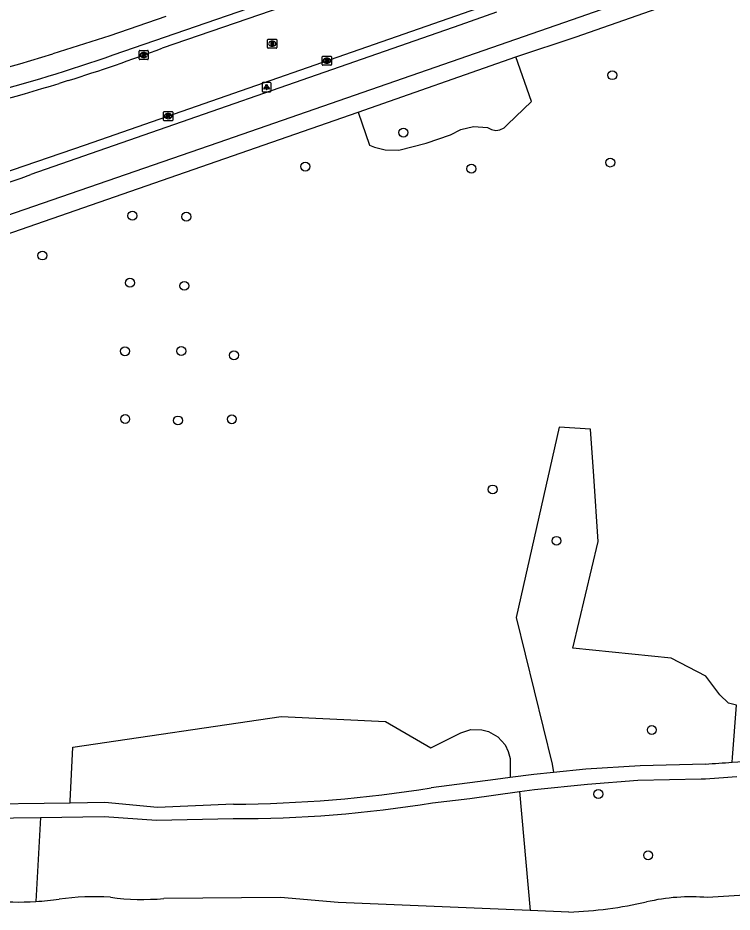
# Model space of a CAD drawing. Extents: x 159822 to 160765, y 380693 to 381634.
# Drawn here: x 160192.8 to 160271.1, y 380759.8 to 380857.8 of the extents above; entities that cross this region are included whole.
import ezdxf

# ---------------------------------------------------------------- set-up
doc = ezdxf.new("R2010")
doc.units = 0
for name, color, linetype in [('IMGEO_Boom', 7, 'Continuous'), ('IMGEO_Fietspad_gesloten', 7, 'Continuous'), ('IMGEO_Gemengd_bos', 7, 'Continuous'), ('IMGEO_Groenvoorziening', 7, 'Continuous'), ('IMGEO_Kolk', 7, 'Continuous'), ('IMGEO_Lichtpunt', 7, 'Continuous'), ('IMGEO_Loofbos', 7, 'Continuous'), ('IMGEO_Rijbaan_lokaal_gesloten', 7, 'Continuous'), ('IMGEO_Rioolput', 7, 'Continuous'), ('IMGEO_Voetpad_halfverhard', 7, 'Continuous'), ('IMGEO_Voetpad_open', 7, 'Continuous'), ('IMGEO_Waterloop', 7, 'Continuous')]:
    doc.layers.add(name, color=color, linetype=linetype)

msp = doc.modelspace()

# ---------------------------------------------------------------- linework, layer by layer
at = {"layer": 'IMGEO_Boom'}
for centre in [(160257.997, 380851.492), (160235.089, 380845.202), (160224.342, 380841.476), (160242.547, 380841.242), (160257.765, 380841.918), (160205.378, 380836.096), (160211.294, 380835.987), (160195.511, 380831.728), (160205.11, 380828.744), (160211.078, 380828.407), (160204.563, 380821.238), (160210.732, 380821.258), (160216.51, 380820.793), (160204.587, 380813.811), (160216.278, 380813.784), (160210.376, 380813.651), (160244.878, 380806.088), (160251.875, 380800.463), (160262.323, 380779.735), (160256.468, 380772.709), (160261.921, 380765.997)]:
    msp.add_circle(centre, 0.489, dxfattribs=at)
at = {"layer": 'IMGEO_Fietspad_gesloten'}
for points in [[(160185.448, 380834.002), (160214.797, 380844.116), (160254.484, 380857.89), (160313.244, 380878.473)], [(160203.278, 380853.707), (160245.35, 380868.231), (160257.939, 380872.612), (160258.032, 380872.366)], [(160245.306, 380858.382), (160241.26, 380856.971), (160194.251, 380840.623)], [(160209.034, 380857.925), (160202.886, 380855.8), (160196.659, 380853.844)]]:
    msp.add_lwpolyline(points, dxfattribs=at)
for centre, radius, start, end in [((160143.865, 381024.077), 180.433, 279.67863, 289.22501), ((160144.902, 381019.606), 173.655, 280.67312, 287.34019), ((160138.19, 380991.806), 161.243, 283.75844, 290.34561)]:
    msp.add_arc(centre, radius, start, end, dxfattribs=at)
at = {"layer": 'IMGEO_Gemengd_bos'}
msp.add_lwpolyline([(160198.553, 380771.72), (160198.562, 380771.923), (160198.831, 380777.86), (160221.683, 380781.2), (160233.128, 380780.662), (160238.099, 380777.765), (160241.395, 380779.422), (160242.499, 380779.771), (160243.677, 380779.765), (160244.436, 380779.558), (160245.453, 380778.964), (160246.237, 380778.085), (160246.59, 380777.382), (160246.79, 380776.621), (160246.784, 380775.443), (160246.802, 380774.521)], dxfattribs=at)
at = {"layer": 'IMGEO_Groenvoorziening'}
msp.add_lwpolyline([(160230.145, 380847.428), (160231.354, 380843.836), (160231.909, 380843.599), (160233.078, 380843.305), (160234.579, 380843.289), (160237.598, 380844.027), (160240.251, 380844.964), (160241.397, 380845.541), (160242.759, 380845.884), (160244.318, 380845.749), (160244.739, 380845.527), (160245.207, 380845.446), (160245.678, 380845.514), (160246.127, 380845.74), (160246.491, 380846.097), (160249.122, 380848.609), (160247.431, 380853.502)], dxfattribs=at)
at = {"layer": 'IMGEO_Kolk'}
for p, q in [((160206.121, 380853.277), (160206.121, 380854.129)), ((160206.196, 380854.203), (160207.048, 380854.203)), ((160206.609, 380853.983), (160206.634, 380853.983)), ((160207.122, 380854.129), (160207.122, 380853.277)), ((160226.193, 380852.648), (160226.193, 380853.5)), ((160226.268, 380853.574), (160227.12, 380853.574)), ((160227.194, 380853.5), (160227.194, 380852.648)), ((160207.048, 380853.203), (160206.196, 380853.203)), ((160206.632, 380853.423), (160206.607, 380853.423)), ((160227.12, 380852.574), (160226.268, 380852.574)), ((160226.704, 380852.794), (160226.679, 380852.794)), ((160226.681, 380853.354), (160226.706, 380853.354)), ((160208.794, 380846.58), (160208.794, 380847.432)), ((160208.869, 380847.506), (160209.721, 380847.506)), ((160209.305, 380846.726), (160209.28, 380846.726)), ((160209.282, 380847.286), (160209.307, 380847.286)), ((160209.795, 380847.432), (160209.795, 380846.58)), ((160209.721, 380846.506), (160208.869, 380846.506))]:
    msp.add_line(p, q, dxfattribs=at)
for points in [[(160206.121, 380853.277), (160206.121, 380854.129)], [(160206.196, 380854.203), (160207.048, 380854.203)], [(160206.442, 380853.903), (160206.565, 380853.903), (160206.565, 380853.752), (160206.695, 380853.903), (160206.859, 380853.903), (160206.713, 380853.752), (160206.866, 380853.503), (160206.714, 380853.503), (160206.629, 380853.667), (160206.565, 380853.6), (160206.565, 380853.503), (160206.442, 380853.503), (160206.442, 380853.903)], [(160207.122, 380854.129), (160207.122, 380853.277)], [(160226.193, 380852.648), (160226.193, 380853.5)], [(160226.268, 380853.574), (160227.12, 380853.574)], [(160227.194, 380853.5), (160227.194, 380852.648)], [(160207.048, 380853.203), (160206.196, 380853.203)], [(160227.12, 380852.574), (160226.268, 380852.574)], [(160226.514, 380853.274), (160226.637, 380853.274), (160226.637, 380853.123), (160226.767, 380853.274), (160226.931, 380853.274), (160226.785, 380853.123), (160226.938, 380852.874), (160226.786, 380852.874), (160226.701, 380853.038), (160226.637, 380852.971), (160226.637, 380852.874), (160226.514, 380852.874), (160226.514, 380853.274)], [(160208.794, 380846.58), (160208.794, 380847.432)], [(160208.869, 380847.506), (160209.721, 380847.506)], [(160209.115, 380847.206), (160209.238, 380847.206), (160209.238, 380847.055), (160209.368, 380847.206), (160209.532, 380847.206), (160209.386, 380847.055), (160209.539, 380846.806), (160209.387, 380846.806), (160209.302, 380846.97), (160209.238, 380846.903), (160209.238, 380846.806), (160209.115, 380846.806), (160209.115, 380847.206)], [(160209.795, 380847.432), (160209.795, 380846.58)], [(160209.721, 380846.506), (160208.869, 380846.506)]]:
    msp.add_lwpolyline(points, dxfattribs=at)
for centre, start, end in [((160206.198, 380854.127), 91.55205, 178.44795), ((160206.198, 380854.127), 91.55205, 178.44795), ((160207.046, 380854.127), 1.55205, 88.44795), ((160207.046, 380854.127), 1.55205, 88.44795), ((160226.27, 380853.498), 91.55205, 178.44795), ((160226.27, 380853.498), 91.55205, 178.44795), ((160227.118, 380853.498), 1.55205, 88.44795), ((160227.118, 380853.498), 1.55205, 88.44795), ((160206.198, 380853.279), 181.55205, 268.44795), ((160206.198, 380853.279), 181.55205, 268.44795), ((160207.046, 380853.279), 271.55205, 358.44795), ((160207.046, 380853.279), 271.55205, 358.44795), ((160226.27, 380852.65), 181.55205, 268.44795), ((160226.27, 380852.65), 181.55205, 268.44795), ((160227.118, 380852.65), 271.55205, 358.44795), ((160227.118, 380852.65), 271.55205, 358.44795), ((160208.871, 380847.43), 91.55205, 178.44795), ((160208.871, 380847.43), 91.55205, 178.44795), ((160208.871, 380846.582), 181.55205, 268.44795), ((160208.871, 380846.582), 181.55205, 268.44795), ((160209.719, 380847.43), 1.55205, 88.44795), ((160209.719, 380847.43), 1.55205, 88.44795), ((160209.719, 380846.582), 271.55205, 358.44795), ((160209.719, 380846.582), 271.55205, 358.44795)]:
    msp.add_arc(centre, 0.0765, start, end, dxfattribs=at)
for centre, major_axis, ratio, start_param, end_param in [((160206.608, 380853.703), (-0.387, 0.002), 0.722429, 4.712389, 7.853982), ((160206.633, 380853.703), (-0.39, 0.002), 0.717154, 1.570796, 4.712389), ((160226.68, 380853.074), (-0.387, 0.002), 0.722429, 4.712389, 7.853982), ((160226.705, 380853.074), (-0.39, 0.002), 0.717154, 1.570796, 4.712389), ((160209.281, 380847.006), (-0.387, 0.002), 0.722429, 4.712389, 7.853982), ((160209.306, 380847.006), (-0.39, 0.002), 0.717154, 1.570796, 4.712389)]:
    msp.add_ellipse(centre, major_axis=major_axis, ratio=ratio, start_param=start_param, end_param=end_param, dxfattribs=at)
at = {"layer": 'IMGEO_Lichtpunt'}
for p, q in [((160219.59, 380850.585), (160219.59, 380849.778)), ((160219.59, 380850.585), (160219.59, 380849.778)), ((160220.492, 380850.68), (160219.684, 380850.68)), ((160220.492, 380850.68), (160219.684, 380850.68)), ((160220.586, 380849.778), (160220.586, 380850.585)), ((160220.586, 380849.778), (160220.586, 380850.585)), ((160219.684, 380849.684), (160220.492, 380849.684)), ((160219.684, 380849.684), (160220.492, 380849.684))]:
    msp.add_line(p, q, dxfattribs=at)
for points in [[(160219.964, 380850.249), (160220.003, 380850.221), (160219.815, 380849.959), (160219.777, 380849.986), (160219.964, 380850.249)], [(160220.066, 380850.201), (160220.113, 380850.201), (160220.113, 380849.879), (160220.066, 380849.879), (160220.066, 380850.201)], [(160220.176, 380850.221), (160220.214, 380850.248), (160220.401, 380849.986), (160220.362, 380849.958), (160220.176, 380850.221)]]:
    msp.add_lwpolyline(points, dxfattribs=at)
msp.add_circle((160220.089, 380850.383), 0.0994, dxfattribs=at)
for centre, start, end in [((160219.684, 380850.585), 90, 180), ((160219.684, 380850.585), 90, 180), ((160220.492, 380850.585), 0, 90), ((160220.492, 380850.585), 0, 90), ((160219.684, 380849.778), 180, 270), ((160219.684, 380849.778), 180, 270), ((160220.492, 380849.778), 270, 0), ((160220.492, 380849.778), 270, 360)]:
    msp.add_arc(centre, 0.0946, start, end, dxfattribs=at)
at = {"layer": 'IMGEO_Loofbos'}
for points in [[(160271.129, 380776.194), (160271.169, 380776.71), (160271.626, 380782.449), (160270.736, 380782.673), (160269.779, 380783.569), (160268.258, 380785.643), (160264.453, 380787.604), (160253.683, 380788.703), (160256.456, 380800.372), (160255.961, 380807.559), (160255.609, 380812.682), (160252.155, 380812.905), (160247.434, 380792.06), (160251.392, 380775.974), (160251.547, 380775.081)], [(160247.834, 380772.978), (160248.981, 380759.949)], [(160195.292, 380770.142), (160194.802, 380760.938)]]:
    msp.add_lwpolyline(points, dxfattribs=at)
at = {"layer": 'IMGEO_Rijbaan_lokaal_gesloten'}
for points in [[(160259.13, 380871.851), (160245.892, 380867.232), (160208.628, 380854.439)], [(160184.195, 380838.372), (160200.245, 380843.851), (160244.942, 380859.44)], [(160198.344, 380850.906), (160197.335, 380850.599)]]:
    msp.add_lwpolyline(points, dxfattribs=at)
for centre, radius, start, end in [((160138.186, 381042.751), 201.056, 287.41023, 290.50941), ((160148.582, 381005.765), 162.645, 281.89379, 287.44257)]:
    msp.add_arc(centre, radius, start, end, dxfattribs=at)
at = {"layer": 'IMGEO_Rioolput'}
for p, q in [((160220.28, 380855.436), (160221.132, 380855.436)), ((160220.205, 380854.51), (160220.205, 380855.362)), ((160221.132, 380854.436), (160220.28, 380854.436)), ((160220.716, 380854.656), (160220.691, 380854.656)), ((160220.693, 380855.216), (160220.718, 380855.216)), ((160221.206, 380855.362), (160221.206, 380854.51))]:
    msp.add_line(p, q, dxfattribs=at)
for points in [[(160220.28, 380855.436), (160221.132, 380855.436)], [(160220.205, 380854.51), (160220.205, 380855.362)], [(160221.132, 380854.436), (160220.28, 380854.436)], [(160220.794, 380855.134), (160220.542, 380855.136), (160220.542, 380854.736)], [(160220.542, 380854.736), (160220.666, 380854.736), (160220.666, 380854.898), (160220.677, 380854.898)], [(160220.72, 380855.055), (160220.666, 380855.055), (160220.666, 380854.974)], [(160220.666, 380854.974), (160220.718, 380854.974)], [(160220.724, 380854.869), (160220.795, 380854.736), (160220.935, 380854.736), (160220.87, 380854.862)], [(160221.206, 380855.362), (160221.206, 380854.51)]]:
    msp.add_lwpolyline(points, dxfattribs=at)
for centre, radius, start, end in [((160220.282, 380855.36), 0.0765, 91.55205, 178.44795), ((160220.282, 380855.36), 0.0765, 91.55205, 178.44795), ((160221.13, 380855.36), 0.0765, 1.55205, 88.44795), ((160221.13, 380855.36), 0.0765, 1.55205, 88.44795), ((160220.282, 380854.512), 0.0765, 181.55205, 268.44795), ((160220.282, 380854.512), 0.0765, 181.55205, 268.44795), ((160220.676, 380854.845), 0.0533, 26.02933, 88.69889), ((160220.702, 380855.163), 0.19, 274.7715, 282.96867), ((160220.726, 380854.959), 0.0964, 77.00612, 93.18647), ((160220.74, 380855.016), 0.0378, 276.66336, 79.67722), ((160220.793, 380855.024), 0.109, 350.36119, 89.41601), ((160220.791, 380855.024), 0.112, 277.58423, 350.98172), ((160220.775, 380854.809), 0.108, 29.51342, 73.79051), ((160221.13, 380854.512), 0.0765, 271.55205, 358.44795), ((160221.13, 380854.512), 0.0765, 271.55205, 358.44795)]:
    msp.add_arc(centre, radius, start, end, dxfattribs=at)
for centre, major_axis, ratio, start_param, end_param in [((160220.692, 380854.936), (-0.387, 0.002), 0.722429, 4.712389, 7.853982), ((160220.717, 380854.936), (-0.39, 0.002), 0.717154, 1.570796, 4.712389)]:
    msp.add_ellipse(centre, major_axis=major_axis, ratio=ratio, start_param=start_param, end_param=end_param, dxfattribs=at)
at = {"layer": 'IMGEO_Voetpad_halfverhard'}
for points in [[(160251.547, 380775.081), (160249.377, 380774.866), (160246.802, 380774.521)], [(160268.216, 380776.002), (160261.054, 380775.814), (160255.074, 380775.43), (160251.547, 380775.081)], [(160246.802, 380774.521), (160245.189, 380774.305), (160238.122, 380773.38)], [(160247.834, 380772.978), (160249.473, 380773.202), (160255.268, 380773.798), (160260.784, 380774.217), (160267.719, 380774.364)], [(160238.295, 380771.745), (160242.355, 380772.229), (160247.834, 380772.978)], [(160198.553, 380771.72), (160187.15, 380771.563)], [(160216.448, 380771.586), (160208.121, 380771.232), (160202.353, 380771.772), (160198.553, 380771.72)], [(160144.476, 380769.471), (160147.664, 380769.537), (160195.292, 380770.142)], [(160195.292, 380770.142), (160202.269, 380770.231), (160208.013, 380769.843), (160216.416, 380770.024)]]:
    msp.add_lwpolyline(points, dxfattribs=at)
for centre, radius, start, end in [((160258.034, 380952.676), 176.967, 273.2984, 274.24359), ((160259.407, 380932.739), 156.983, 274.28212, 276.11501), ((160257.105, 380957.783), 183.725, 273.31178, 274.53747), ((160215.178, 380918.757), 147.176, 270.49456, 278.96884), ((160216.894, 380903.886), 133.863, 269.79556, 279.19967)]:
    msp.add_arc(centre, radius, start, end, dxfattribs=at)
at = {"layer": 'IMGEO_Voetpad_open'}
for points in [[(160247.431, 380853.502), (160254.028, 380855.706), (160291.864, 380868.941)], [(160230.145, 380847.428), (160247.431, 380853.502)], [(160187.08, 380832.509), (160230.145, 380847.428)]]:
    msp.add_lwpolyline(points, dxfattribs=at)
at = {"layer": 'IMGEO_Waterloop'}
for points in [[(160278.946, 380762.291), (160273.706, 380761.699), (160268.443, 380761.364)], [(160248.981, 380759.949), (160227.951, 380760.831), (160221.605, 380761.368), (160208.824, 380761.261)], [(160253.243, 380759.77), (160248.981, 380759.949)]]:
    msp.add_lwpolyline(points, dxfattribs=at)
for centre, radius, start, end in [((160201.226, 380733.019), 28.434, 86.48929, 97.84861), ((160206.512, 380787.317), 26.158, 262.21078, 275.07021), ((160266.596, 380740.151), 21.293, 85.0239, 103.16071), ((160192.736, 380795.272), 34.396, 264.93909, 273.44325), ((160192.711, 380795.367), 34.492, 273.47567, 277.71776), ((160251.218, 380808.208), 48.48, 272.39342, 282.54427)]:
    msp.add_arc(centre, radius, start, end, dxfattribs=at)

doc.saveas('drawing.dxf')
